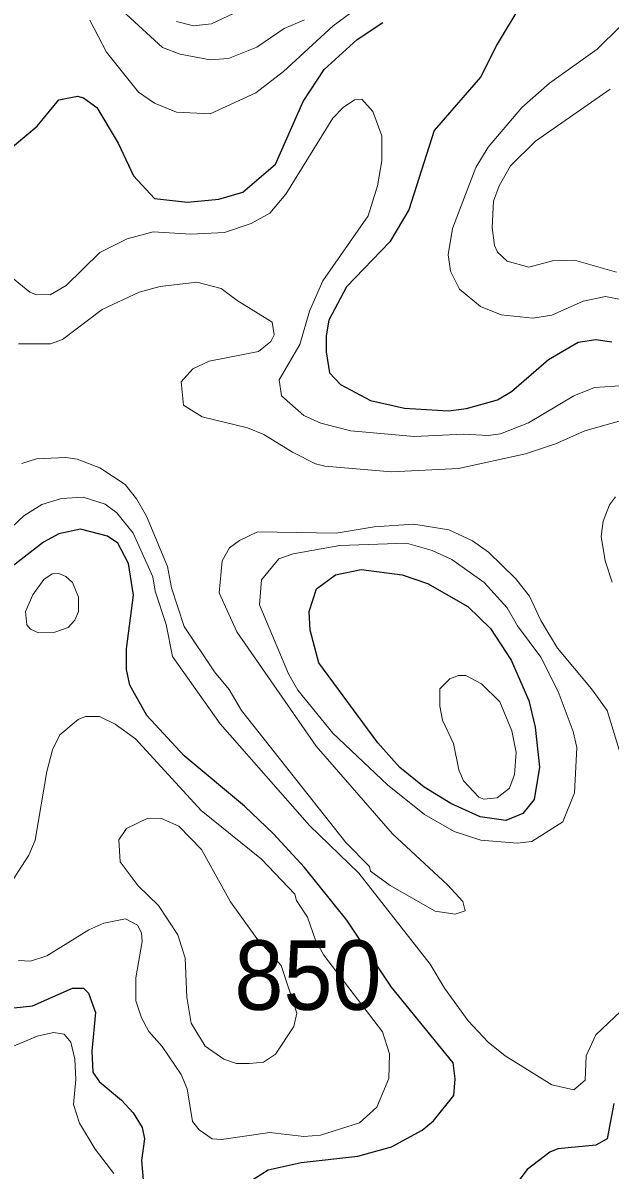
# Model space of a CAD drawing. Extents: x 673.3 to 698.5, y 6984.3 to 7012.3.
# Drawn here: x 679.677 to 680.354, y 6999.255 to 7000.576 of the extents above; entities that cross this region are included whole.
import ezdxf

# ---------------------------------------------------------------- set-up
doc = ezdxf.new("R2010")
doc.units = 0
doc.header["$LTSCALE"] = 0.032
doc.layers.add('1', color=7, linetype='Continuous', lineweight=25)
doc.layers.add('2', color=7, linetype='Continuous', lineweight=13)
doc.layers.add('21', color=7, linetype='Continuous')

msp = doc.modelspace()

# ---------------------------------------------------------------- linework, layer by layer
at = {"layer": '1'}
for points in [[(680.2511, 7000.597), (680.2238, 7000.5515), (680.2046, 7000.5136), (680.1513, 7000.4521), (680.1219, 7000.361), (680.1001, 7000.3242), (680.0501, 7000.2722), (680.0299, 7000.2339), (680.0266, 7000.216), (680.0266, 7000.1975), (680.0306, 7000.1731), (680.0434, 7000.1599), (680.0779, 7000.1412), (680.117, 7000.1324), (680.1675, 7000.1295), (680.1885, 7000.132), (680.2243, 7000.142), (680.2404, 7000.1518), (680.2829, 7000.1885), (680.3169, 7000.2086), (680.3374, 7000.2115), (680.3559, 7000.2091)], [(679.646, 7000.4175), (679.694, 7000.4574), (679.7187, 7000.4876), (679.7404, 7000.4917), (679.7474, 7000.4899), (679.7626, 7000.4787), (679.787, 7000.4375), (679.8049, 7000.4001), (679.8292, 7000.374), (679.8669, 7000.3696), (679.903, 7000.373), (679.9306, 7000.3812), (679.9685, 7000.4134), (680.0003, 7000.4858), (680.0246, 7000.5225), (680.0623, 7000.5569), (680.0919, 7000.5766)], [(679.9307, 6999.237), (679.9601, 6999.2556), (679.9978, 6999.2641), (680.0633, 6999.2714), (680.1021, 6999.2819), (680.1372, 6999.3012), (680.1505, 6999.3119), (680.174, 6999.341), (680.1755, 6999.3603), (680.1729, 6999.3788), (680.1021, 6999.4659), (680.0506, 6999.5432), (680.0018, 6999.6035), (679.966, 6999.6426), (679.9326, 6999.6744), (679.8633, 6999.7322), (679.8201, 6999.7786), (679.8007, 6999.8137), (679.7968, 6999.8316), (679.7967, 6999.8554), (679.805, 6999.9173), (679.7991, 6999.9538), (679.7868, 6999.9772), (679.7748, 6999.9852), (679.7439, 6999.9933), (679.7187, 6999.9877), (679.701, 6999.9781), (679.6533, 6999.9411)], [(679.631, 6999.4381), (679.6883, 6999.4445), (679.7347, 6999.4647), (679.7473, 6999.4646), (679.7529, 6999.4591), (679.761, 6999.4368), (679.757, 6999.3922), (679.7579, 6999.3679), (679.7654, 6999.3571), (679.7909, 6999.3359), (679.8044, 6999.3213), (679.8147, 6999.3043), (679.8173, 6999.2911), (679.814, 6999.2664), (679.8164, 6999.2395)], [(680.3582, 6999.332), (680.3503, 6999.2912), (680.3374, 6999.2838), (680.2937, 6999.2799), (680.2845, 6999.2758), (680.2584, 6999.2561), (680.2307, 6999.2196)]]:
    msp.add_lwpolyline(points, dxfattribs=at)
msp.add_lwpolyline([(680.0185, 6999.8393), (680.0083, 6999.877), (680.007, 6999.8984), (680.0157, 6999.9247), (680.0377, 6999.9406), (680.0669, 6999.9469), (680.1142, 6999.9405), (680.1434, 6999.9306), (680.19, 6999.9042), (680.2159, 6999.8787), (680.24, 6999.8424), (680.2601, 6999.7958), (680.2674, 6999.7652), (680.2724, 6999.7192), (680.2664, 6999.6819), (680.2534, 6999.6659), (680.2336, 6999.6579), (680.2043, 6999.6619), (680.1703, 6999.6773), (680.1397, 6999.6961), (680.1115, 6999.7187), (680.0862, 6999.7472)], close=True, dxfattribs=at)
at = {"layer": '2'}
for points in [[(680.0871, 7000.6116), (680.0349, 7000.5726), (679.9776, 7000.5202), (679.9459, 7000.4956), (679.8933, 7000.4716), (679.8542, 7000.4735), (679.8289, 7000.4838), (679.8104, 7000.4962), (679.7736, 7000.5426), (679.7544, 7000.5792)], [(679.7686, 7000.6121), (679.8382, 7000.5477), (679.8585, 7000.5403), (679.8933, 7000.5337), (679.9144, 7000.535), (679.947, 7000.5481), (679.9785, 7000.5696), (680.0019, 7000.5796)], [(679.8544, 7000.5779), (679.8739, 7000.5726), (679.8945, 7000.5749), (679.9265, 7000.5899)], [(680.3682, 7000.2573), (680.3484, 7000.2612), (680.3229, 7000.2556), (680.2868, 7000.2398), (680.2649, 7000.2361), (680.2283, 7000.2402), (680.2046, 7000.2496), (680.1804, 7000.2696), (680.1701, 7000.2903), (680.1673, 7000.309), (680.1722, 7000.3396), (680.1993, 7000.4098), (680.2132, 7000.4332), (680.252, 7000.4787), (680.2842, 7000.5069), (680.3389, 7000.5459), (680.3655, 7000.5719)], [(680.354, 7000.4999), (680.2679, 7000.4401), (680.239, 7000.4116), (680.2261, 7000.3887), (680.2196, 7000.3707), (680.2178, 7000.3407), (680.2208, 7000.3197), (680.2242, 7000.312), (680.2352, 7000.3019), (680.2602, 7000.2948), (680.2874, 7000.3021), (680.313, 7000.3029), (680.3614, 7000.2891)], [(680.4073, 7000.1608), (680.3359, 7000.1562), (680.3121, 7000.1467), (680.26, 7000.1157), (680.2276, 7000.1031), (680.2132, 7000.101), (680.1852, 7000.1026), (680.1282, 7000.1001), (680.0552, 7000.1064), (680.0206, 7000.1154), (680.001, 7000.1241), (679.9752, 7000.1467), (679.9728, 7000.1652), (679.9963, 7000.2059), (680.0075, 7000.2444), (680.0231, 7000.279), (680.0752, 7000.3539), (680.086, 7000.3886), (680.0908, 7000.4175), (680.0907, 7000.446), (680.0805, 7000.4742), (680.0679, 7000.4884), (680.0594, 7000.4877), (680.0463, 7000.4789), (680.0346, 7000.4665), (679.9804, 7000.3791), (679.9617, 7000.3572), (679.9404, 7000.3451), (679.9095, 7000.3347), (679.8709, 7000.333), (679.8276, 7000.3354), (679.7976, 7000.3277), (679.766, 7000.3118), (679.7271, 7000.2739), (679.7089, 7000.263), (679.692, 7000.2636), (679.6853, 7000.2661), (679.6452, 7000.2986)], [(679.6724, 7000.2066), (679.7091, 7000.2068), (679.7231, 7000.2115), (679.7686, 7000.246), (679.8115, 7000.2662), (679.8357, 7000.2727), (679.8776, 7000.2777), (679.9058, 7000.2703), (679.9241, 7000.2566), (679.9647, 7000.2316), (679.967, 7000.2171), (679.9631, 7000.2094), (679.9487, 7000.1977), (679.8919, 7000.1866), (679.8732, 7000.178), (679.8596, 7000.1627), (679.8623, 7000.1361), (679.8839, 7000.1224), (679.9363, 7000.11), (679.9551, 7000.1024), (679.988, 7000.0818), (680.0146, 7000.0686), (680.0252, 7000.0658), (680.102, 7000.0594), (680.1791, 7000.0631), (680.2565, 7000.0798), (680.291, 7000.0914), (680.3249, 7000.1066), (680.4119, 7000.1309)], [(680.0495, 6999.6324), (679.9292, 6999.7846), (679.9149, 6999.8085), (679.898, 6999.829), (679.8633, 6999.881), (679.8485, 6999.9258), (679.844, 6999.9502), (679.8199, 7000.0083), (679.8084, 7000.0282), (679.7954, 7000.0445), (679.7662, 7000.0637), (679.7401, 7000.074), (679.7269, 7000.0757), (679.6929, 7000.0741), (679.6761, 7000.069)], [(679.651, 6999.9828), (679.6784, 7000.0084), (679.6991, 7000.0217), (679.722, 7000.0284), (679.7467, 7000.03), (679.7721, 7000.022), (679.7856, 7000.0119), (679.8044, 6999.9888), (679.8271, 6999.9383), (679.8296, 6999.9219), (679.8424, 6999.8834), (679.8496, 6999.8467), (679.9045, 6999.7692), (680.0077, 6999.6522), (680.0643, 6999.5971), (680.1464, 6999.4923), (680.1629, 6999.4646), (680.1903, 6999.4272), (680.2135, 6999.4025), (680.2331, 6999.3868), (680.2866, 6999.3534), (680.3121, 6999.3476), (680.3252, 6999.3589), (680.3262, 6999.387), (680.3375, 6999.4109), (680.373, 6999.4449)], [(680.36, 7000.0304), (680.3532, 7000.0213), (680.3458, 7000.0026), (680.3434, 6999.9846), (680.3481, 6999.9568), (680.3563, 6999.9323)], [(680.3644, 6999.739), (680.3504, 6999.7843), (680.3325, 6999.8095), (680.2933, 6999.8562), (680.2742, 6999.8881), (680.261, 6999.916), (680.2448, 6999.9363), (680.2136, 6999.9667), (680.1954, 6999.9798), (680.168, 6999.9926), (680.1279, 6999.9991), (680.0822, 6999.9959), (680.0382, 6999.9885), (679.9478, 6999.9901), (679.9269, 6999.9802), (679.9153, 6999.9716), (679.9068, 6999.9567), (679.9035, 6999.92), (679.924, 6999.8751), (680.0153, 6999.7432), (680.103, 6999.6424), (680.1665, 6999.5837), (680.1841, 6999.5645), (680.1868, 6999.5537), (680.1753, 6999.5499), (680.1523, 6999.5535), (680.1005, 6999.5829), (680.0779, 6999.5994), (680.0768, 6999.605), (680.0495, 6999.6324)], [(679.6725, 6999.4966), (679.6863, 6999.4959), (679.7051, 6999.5019), (679.7532, 6999.5318), (679.7708, 6999.5397), (679.7957, 6999.5446), (679.8096, 6999.5372), (679.8139, 6999.5284), (679.8147, 6999.5186), (679.8075, 6999.4765), (679.8075, 6999.4503), (679.814, 6999.4306), (679.8226, 6999.4148), (679.838, 6999.3975), (679.8596, 6999.3655), (679.8665, 6999.349), (679.8727, 6999.3112), (679.8804, 6999.3017), (679.8953, 6999.2913), (679.9063, 6999.2906), (679.9619, 6999.2987), (680.0009, 6999.294), (680.0203, 6999.2955), (680.0651, 6999.3095), (680.0853, 6999.3279), (680.099, 6999.3608), (680.0998, 6999.3893), (680.0915, 6999.4146), (680.0241, 6999.5026), (680.0144, 6999.52), (680.0052, 6999.5466), (679.9927, 6999.5656), (679.9906, 6999.573), (679.9521, 6999.6132), (679.8829, 6999.6694), (679.8072, 6999.7517), (679.7838, 6999.7686), (679.7655, 6999.7775), (679.7496, 6999.7775), (679.7409, 6999.7739), (679.7198, 6999.7566), (679.7115, 6999.7391), (679.7049, 6999.7143), (679.6914, 6999.635), (679.6843, 6999.6177), (679.6556, 6999.5735)], [(679.7821, 6999.2515), (679.7607, 6999.2793), (679.7426, 6999.3093), (679.7358, 6999.3307), (679.7383, 6999.3596), (679.7374, 6999.3829), (679.7326, 6999.4027), (679.7251, 6999.4119), (679.7127, 6999.4136), (679.6937, 6999.4095), (679.6565, 6999.3939)]]:
    msp.add_lwpolyline(points, dxfattribs=at)
for points in [[(680.3127, 6999.6895), (680.3156, 6999.7417), (680.3111, 6999.7603), (680.2939, 6999.8063), (680.274, 6999.846), (680.2472, 6999.8818), (680.2351, 6999.9028), (680.2087, 6999.9317), (680.1717, 6999.9582), (680.149, 6999.9688), (680.1193, 6999.977), (680.0426, 6999.9746), (679.9888, 6999.9648), (679.9723, 6999.9589), (679.9523, 6999.9349), (679.9501, 6999.9061), (679.9832, 6999.8267), (679.9941, 6999.8079), (680.0344, 6999.7583), (680.0974, 6999.6987), (680.14, 6999.6647), (680.1741, 6999.6451), (680.2051, 6999.6352), (680.2469, 6999.6318), (680.2635, 6999.6335), (680.2992, 6999.6564)], [(679.6888, 6999.9178), (679.7014, 6999.9353), (679.711, 6999.9417), (679.7187, 6999.942), (679.727, 6999.9387), (679.7347, 6999.9319), (679.7413, 6999.915), (679.7414, 6999.8985), (679.7374, 6999.8885), (679.7295, 6999.88), (679.7142, 6999.8748), (679.6954, 6999.8737), (679.6861, 6999.8782), (679.6821, 6999.8831), (679.6803, 6999.8983)], [(680.1736, 6999.7466), (680.1607, 6999.7733), (680.1577, 6999.7894), (680.1577, 6999.8093), (680.1692, 6999.8209), (680.1791, 6999.8248), (680.1878, 6999.8247), (680.2058, 6999.815), (680.2268, 6999.7946), (680.2407, 6999.7611), (680.2455, 6999.7362), (680.2439, 6999.7106), (680.2381, 6999.6952), (680.2239, 6999.6838), (680.2085, 6999.6823), (680.2026, 6999.6848), (680.185, 6999.7034), (680.1795, 6999.7163)], [(679.9468, 6999.5219), (679.9167, 6999.564), (679.8833, 6999.6243), (679.8571, 6999.6514), (679.8369, 6999.6601), (679.8213, 6999.6604), (679.7967, 6999.6486), (679.7879, 6999.6356), (679.7895, 6999.6101), (679.8103, 6999.5824), (679.8336, 6999.5599), (679.8557, 6999.5262), (679.8644, 6999.4993), (679.8661, 6999.4545), (679.8712, 6999.4243), (679.8875, 6999.3981), (679.9088, 6999.3828), (679.9236, 6999.3778), (679.9385, 6999.3778), (679.9546, 6999.3796), (679.9683, 6999.3889), (679.9897, 6999.4207), (679.9931, 6999.436), (679.9751, 6999.4909)]]:
    msp.add_lwpolyline(points, close=True, dxfattribs=at)

# ---------------------------------------------------------------- texts
at = {"layer": '21', "width": 0.95}
msp.add_text('850', height=0.08, dxfattribs=at).set_placement((679.921, 6999.4398))

doc.saveas('drawing.dxf')
